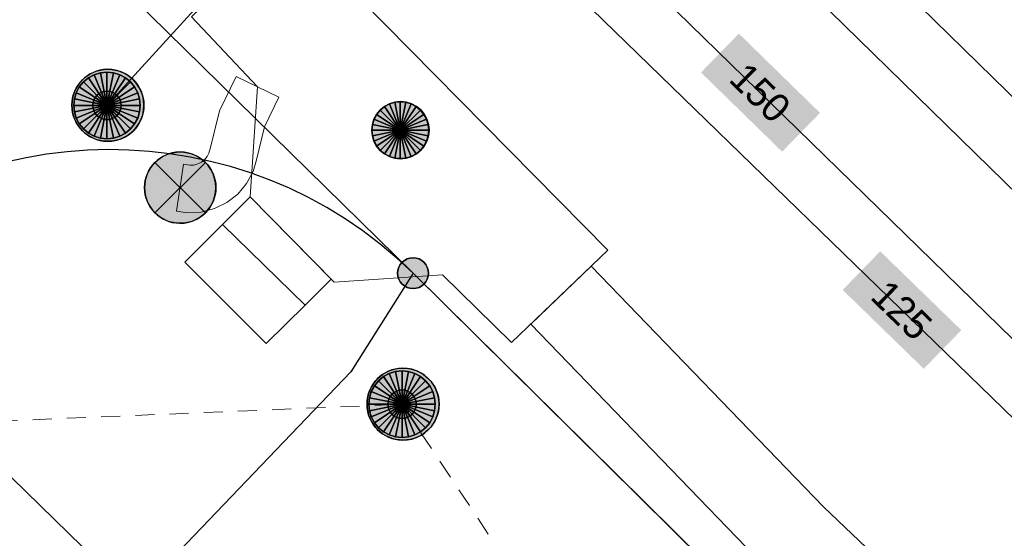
# Model space of a CAD drawing. Header units: metres. Extents: x 2695560 to 2696939, y 1260491 to 1262050.
# Tile 354 of 656: x 2695888.06 to 2695898.42, y 1260988.98 to 1260994.44. Entities that reach past the tile are written whole.
import ezdxf

# ---------------------------------------------------------------- set-up
doc = ezdxf.new("R2010")
doc.units = ezdxf.units.M
doc.linetypes.add('AUSGEZOGEN', pattern=[0])
doc.linetypes.add('VERDECKT2_S2', pattern=[0.36, 0.2, -0.16])
for name, color, linetype in [('XR$1$AV_Grenzpunkte', 7, 'AUSGEZOGEN'), ('XR$1$AV_Linien (BB)', 7, 'AUSGEZOGEN'), ('XR$1$AW_LK_Schachtdeckel', 24, 'AUSGEZOGEN'), ('XR$1$EW_LK_Bauwerk_FL_Linie_Punkt', 1, 'AUSGEZOGEN'), ('XR$1$EW_LK_Knoten', 1, 'AUSGEZOGEN'), ('XR$1$Liegenschaftsgrenzen', 7, 'AUSGEZOGEN'), ('XR$1$PFAV', 255, 'AUSGEZOGEN'), ('XR$1$PFAW', 255, 'AUSGEZOGEN'), ('XR$1$PFEW', 255, 'AUSGEZOGEN')]:
    doc.layers.add(name, color=color, linetype=linetype)
for name, color, linetype, lineweight in [('XR$2$ABW-Linie-R-genau', 4, 'AUSGEZOGEN', 18), ('XR$2$ABW-Linie-R-ungenau', 4, 'VERDECKT2_S2', 18), ('XR$2$ABW-LinieFlaeche-R-genau', 4, 'AUSGEZOGEN', 18), ('XR$2$ABW-Punkt', 6, 'AUSGEZOGEN', 18), ('XR$2$ELE-Flaeche-oberirdisch', 1, 'AUSGEZOGEN', 18), ('XR$2$ELE-LinieFlaeche-genau', 1, 'AUSGEZOGEN', 18), ('XR$2$ELE-Punkt', 1, 'AUSGEZOGEN', 18), ('XR$2$GAS-Linie-genau', 12, 'AUSGEZOGEN', 18), ('XR$2$WAS-Linie-genau', 5, 'AUSGEZOGEN', 18), ('XR$2$WEI-Text', 59, 'AUSGEZOGEN', 18)]:
    doc.layers.add(name, color=color, linetype=linetype, lineweight=lineweight)
doc.styles.add('TXT', font='txt')

# ---------------------------------------------------------------- blocks, each defined once
blk = doc.blocks.new('COMPLEXOBJECT_1259')
at = {"layer": 'XR$1$Liegenschaftsgrenzen', "color": 7, "linetype": 'AUSGEZOGEN', "transparency": 33554687}
blk.add_arc((5888.045, 10988.709), 4.551, 45.5894, 134.9477, dxfattribs=at)
blk = doc.blocks.new('BAV15')
at = {"layer": 'XR$1$PFAV', "transparency": 33554687}
blk.add_hatch(color=7, dxfattribs=at).paths.add_polyline_path([(0.5, 0), (0.49, 0.101), (0.459, 0.197), (0.41, 0.286), (0.344, 0.362), (0.264, 0.424), (0.174, 0.469), (0.076, 0.494), (-0.025, 0.499), (-0.125, 0.484), (-0.22, 0.449), (-0.306, 0.395), (-0.379, 0.326), (-0.437, 0.243), (-0.477, 0.15), (-0.497, 0.051), (-0.497, -0.051), (-0.477, -0.15), (-0.437, -0.243), (-0.379, -0.326), (-0.306, -0.395), (-0.22, -0.449), (-0.125, -0.484), (-0.025, -0.499), (0.076, -0.494), (0.174, -0.469), (0.264, -0.424), (0.344, -0.362), (0.41, -0.286), (0.459, -0.197), (0.49, -0.101)])
at = {"color": 7, "transparency": 33554687}
for start, end in [(90, 270), (270, 90)]:
    blk.add_arc((0, 0), 0.5, start, end, dxfattribs=at)
at = {"layer": 'XR$1$PFAV', "transparency": 33554687}
blk.add_circle((0, 0), 0.5, dxfattribs=at)
blk = doc.blocks.new('BAW2088')
at = {"layer": 'XR$1$PFAW', "transparency": 33554687}
blk.add_hatch(color=253, dxfattribs=at).paths.add_polyline_path([(0.51, 0), (0.5, 0.101), (0.47, 0.197), (0.421, 0.286), (0.355, 0.362), (0.275, 0.424), (0.184, 0.469), (0.086, 0.494), (-0.015, 0.499), (-0.115, 0.484), (-0.21, 0.449), (-0.296, 0.395), (-0.369, 0.326), (-0.427, 0.243), (-0.467, 0.15), (-0.487, 0.051), (-0.487, -0.051), (-0.467, -0.15), (-0.427, -0.243), (-0.369, -0.326), (-0.296, -0.395), (-0.21, -0.449), (-0.115, -0.484), (-0.015, -0.499), (0.086, -0.494), (0.184, -0.469), (0.275, -0.424), (0.355, -0.362), (0.421, -0.286), (0.47, -0.197), (0.5, -0.101)])
at = {"transparency": 33554687}
for start, end in [(91.1948, 268.8052), (268.8052, 91.1948)]:
    blk.add_arc((0.01, 0), 0.5, start, end, dxfattribs=at)
at = {"layer": 'XR$1$PFAW', "transparency": 33554687}
blk.add_circle((0.01, 0), 0.5, dxfattribs=at)
blk = doc.blocks.new('BEW15')
at = {"layer": 'XR$1$PFEW', "transparency": 33554687}
h = blk.add_hatch(color=7, dxfattribs=at)
h.paths.add_polyline_path([(-0.5, 0), (-0.497, -0.05), (-0.489, -0.1), (-0.477, -0.15), (-0.459, -0.197), (-0.437, -0.242), (-0.41, -0.285), (-0.379, -0.326), (-0.344, -0.362), (-0.306, -0.395), (-0.264, -0.424), (-0.22, -0.449), (-0.173, -0.469), (-0.125, -0.484), (-0.075, -0.494), (-0.025, -0.499), (0.026, -0.499), (0.076, -0.494), (0.126, -0.484), (0.174, -0.469), (0.22, -0.449), (0.265, -0.424), (0.306, -0.395), (0.345, -0.362), (0.38, -0.326), (0.411, -0.285), (0.437, -0.242), (0.46, -0.197), (0.477, -0.15), (0.49, -0.1), (0.498, -0.05), (0.5, 0), (0.498, 0.051), (0.49, 0.101), (0.477, 0.15), (0.46, 0.197), (0.437, 0.243), (0.411, 0.286), (0.38, 0.326), (0.345, 0.363), (0.306, 0.396), (0.265, 0.424), (0.22, 0.449), (0.174, 0.469), (0.126, 0.484), (0.076, 0.494), (0.026, 0.5), (-0.025, 0.5), (-0.075, 0.494), (-0.125, 0.484), (-0.173, 0.469), (-0.22, 0.449), (-0.264, 0.424), (-0.306, 0.396), (-0.344, 0.363), (-0.379, 0.326), (-0.41, 0.286), (-0.437, 0.243), (-0.459, 0.197), (-0.477, 0.15), (-0.489, 0.101), (-0.497, 0.051)])
h.paths.add_polyline_path([(0.01, 0.001), (0.01, 0), (0.01, -0.001), (0.01, -0.002), (0.01, -0.003), (0.009, -0.004), (0.009, -0.005), (0.009, -0.006), (0.008, -0.006), (0.007, -0.007), (0.006, -0.008), (0.006, -0.008), (0.005, -0.009), (0.004, -0.009), (0.003, -0.01), (0.002, -0.01), (0.001, -0.01), (0, -0.01), (-0.001, -0.01), (-0.002, -0.01), (-0.003, -0.009), (-0.004, -0.009), (-0.005, -0.008), (-0.006, -0.008), (-0.007, -0.007), (-0.007, -0.006), (-0.008, -0.006), (-0.008, -0.005), (-0.009, -0.004), (-0.009, -0.003), (-0.009, -0.002), (-0.01, -0.001), (-0.01, 0), (-0.01, 0.001), (-0.009, 0.002), (-0.009, 0.003), (-0.009, 0.004), (-0.008, 0.005), (-0.008, 0.006), (-0.007, 0.007), (-0.007, 0.007), (-0.006, 0.008), (-0.005, 0.009), (-0.004, 0.009), (-0.003, 0.01), (-0.002, 0.01), (-0.001, 0.01), (0, 0.01), (0.001, 0.01), (0.002, 0.01), (0.003, 0.01), (0.004, 0.01), (0.005, 0.009), (0.006, 0.009), (0.006, 0.008), (0.007, 0.007), (0.008, 0.007), (0.009, 0.006), (0.009, 0.005), (0.009, 0.004), (0.01, 0.003), (0.01, 0.002)], flags=16)
at = {"color": 1, "transparency": 33554687}
for start, end in [(0, 180), (180, 0)]:
    blk.add_arc((0, 0), 0.5, start, end, dxfattribs=at)
at = {"layer": 'XR$1$PFEW', "transparency": 33554687}
blk.add_circle((0, 0), 0.5, dxfattribs=at)
blk = doc.blocks.new('BEWLP2549_S')
at = {"layer": 'XR$1$PFEW', "transparency": 33554687}
blk.add_hatch(color=7, dxfattribs=at).paths.add_polyline_path([(0.5, 0), (0.49, 0.101), (0.459, 0.197), (0.41, 0.286), (0.344, 0.362), (0.264, 0.424), (0.174, 0.469), (0.076, 0.494), (-0.025, 0.499), (-0.125, 0.484), (-0.22, 0.449), (-0.306, 0.395), (-0.379, 0.326), (-0.437, 0.243), (-0.477, 0.15), (-0.497, 0.051), (-0.497, -0.051), (-0.477, -0.15), (-0.437, -0.243), (-0.379, -0.326), (-0.306, -0.395), (-0.22, -0.449), (-0.125, -0.484), (-0.025, -0.499), (0.076, -0.494), (0.174, -0.469), (0.264, -0.424), (0.344, -0.362), (0.41, -0.286), (0.459, -0.197), (0.49, -0.101)])
at = {"color": 1, "transparency": 33554687}
for p, q in [((0.354, -0.354), (-0.354, 0.354)), ((-0.354, -0.354), (0.354, 0.354))]:
    blk.add_line(p, q, dxfattribs=at)
for start, end in [(91.3809, 268.6191), (268.6191, 91.3809)]:
    blk.add_arc((0, 0), 0.5, start, end, dxfattribs=at)
at = {"layer": 'XR$1$PFEW', "transparency": 33554687}
blk.add_circle((0, 0), 0.5, dxfattribs=at)
blk = doc.blocks.new('ELE-SCHACHT_RUND')
at = {"layer": 'XR$2$ELE-Punkt', "linetype": 'AUSGEZOGEN', "lineweight": 25, "transparency": 33554687}
for points in [[(-212, 212, 2500), (0, 0, 2500), (-249, 167, 2500)], [(-212, 212), (0, 0), (-249, 167)], [(-212, 212, 2500), (-212, 212), (-249, 167), (-249, 167, 2500)], [(-167, 249, 2500), (0, 0, 2500), (-212, 212, 2500)], [(-167, 249), (0, 0), (-212, 212)], [(-167, 249, 2500), (-167, 249), (-212, 212), (-212, 212, 2500)], [(-115, 277, 2500), (0, 0, 2500), (-167, 249, 2500)], [(-115, 277), (0, 0), (-167, 249)], [(-115, 277, 2500), (-115, 277), (-167, 249), (-167, 249, 2500)], [(-59, 294, 2500), (0, 0, 2500), (-115, 277, 2500)], [(-59, 294), (0, 0), (-115, 277)], [(-59, 294, 2500), (-59, 294), (-115, 277), (-115, 277, 2500)], [(0, 300, 2500), (0, 0, 2500), (-59, 294, 2500)], [(0, 300), (0, 0), (-59, 294)], [(0, 300, 2500), (0, 300), (-59, 294), (-59, 294, 2500)], [(59, 294, 2500), (0, 0, 2500), (0, 300, 2500)], [(59, 294), (0, 0), (0, 300)], [(59, 294, 2500), (59, 294), (0, 300), (0, 300, 2500)], [(115, 277, 2500), (0, 0, 2500), (59, 294, 2500)], [(115, 277), (0, 0), (59, 294)], [(167, 249, 2500), (0, 0, 2500), (115, 277, 2500)], [(167, 249), (0, 0), (115, 277)], [(212, 212, 2500), (0, 0, 2500), (167, 249, 2500)], [(212, 212), (0, 0), (167, 249)], [(249, 167, 2500), (0, 0, 2500), (212, 212, 2500)], [(249, 167), (0, 0), (212, 212)], [(115, 277, 2500), (115, 277), (59, 294), (59, 294, 2500)], [(167, 249, 2500), (167, 249), (115, 277), (115, 277, 2500)], [(212, 212, 2500), (212, 212), (167, 249), (167, 249, 2500)], [(249, 167, 2500), (249, 167), (212, 212), (212, 212, 2500)], [(-277, 115, 2500), (0, 0, 2500), (-294, 59, 2500)], [(-277, 115), (0, 0), (-294, 59)], [(-277, 115, 2500), (-277, 115), (-294, 59), (-294, 59, 2500)], [(-249, 167, 2500), (0, 0, 2500), (-277, 115, 2500)], [(-249, 167), (0, 0), (-277, 115)], [(-249, 167, 2500), (-249, 167), (-277, 115), (-277, 115, 2500)], [(277, 115, 2500), (0, 0, 2500), (249, 167, 2500)], [(277, 115), (0, 0), (249, 167)], [(294, 59, 2500), (0, 0, 2500), (277, 115, 2500)], [(294, 59), (0, 0), (277, 115)], [(277, 115, 2500), (277, 115), (249, 167), (249, 167, 2500)], [(294, 59, 2500), (294, 59), (277, 115), (277, 115, 2500)], [(-294, 59, 2500), (0, 0, 2500), (-300, 0, 2500)], [(-294, 59), (0, 0), (-300, 0)], [(-294, 59, 2500), (-294, 59), (-300, 0), (-300, 0, 2500)], [(-300, 0, 2500), (0, 0, 2500), (-294, -59, 2500)], [(-300, 0), (0, 0), (-294, -59)], [(-294, -59, 2500), (0, 0, 2500), (-277, -115, 2500)], [(-294, -59), (0, 0), (-277, -115)], [(-277, -115, 2500), (0, 0, 2500), (-249, -167, 2500)], [(-277, -115), (0, 0), (-249, -167)], [(-249, -167, 2500), (0, 0, 2500), (-212, -212, 2500)], [(-249, -167), (0, 0), (-212, -212)], [(-212, -212, 2500), (0, 0, 2500), (-167, -249, 2500)], [(-212, -212), (0, 0), (-167, -249)], [(-167, -249, 2500), (0, 0, 2500), (-115, -277, 2500)], [(-167, -249), (0, 0), (-115, -277)], [(-115, -277, 2500), (0, 0, 2500), (-59, -294, 2500)], [(-115, -277), (0, 0), (-59, -294)], [(-59, -294, 2500), (0, 0, 2500), (0, -300, 2500)], [(-59, -294), (0, 0), (0, -300)], [(300, 0, 2500), (0, 0, 2500), (294, 59, 2500)], [(300, 0), (0, 0), (294, 59)], [(0, -300, 2500), (0, 0, 2500), (59, -294, 2500)], [(59, -294, 2500), (0, 0, 2500), (115, -277, 2500)], [(115, -277, 2500), (0, 0, 2500), (167, -249, 2500)], [(167, -249, 2500), (0, 0, 2500), (212, -212, 2500)], [(212, -212, 2500), (0, 0, 2500), (249, -167, 2500)], [(249, -167, 2500), (0, 0, 2500), (277, -115, 2500)], [(277, -115, 2500), (0, 0, 2500), (294, -59, 2500)], [(294, -59, 2500), (0, 0, 2500), (300, 0, 2500)], [(0, -300), (0, 0), (59, -294)], [(59, -294), (0, 0), (115, -277)], [(115, -277), (0, 0), (167, -249)], [(167, -249), (0, 0), (212, -212)], [(212, -212), (0, 0), (249, -167)], [(249, -167), (0, 0), (277, -115)], [(277, -115), (0, 0), (294, -59)], [(294, -59), (0, 0), (300, 0)], [(300, 0, 2500), (300, 0), (294, 59), (294, 59, 2500)], [(-300, 0, 2500), (-300, 0), (-294, -59), (-294, -59, 2500)], [(-294, -59, 2500), (-294, -59), (-277, -115), (-277, -115, 2500)], [(277, -115, 2500), (277, -115), (294, -59), (294, -59, 2500)], [(294, -59, 2500), (294, -59), (300, 0), (300, 0, 2500)], [(-277, -115, 2500), (-277, -115), (-249, -167), (-249, -167, 2500)], [(-249, -167, 2500), (-249, -167), (-212, -212), (-212, -212, 2500)], [(212, -212, 2500), (212, -212), (249, -167), (249, -167, 2500)], [(249, -167, 2500), (249, -167), (277, -115), (277, -115, 2500)], [(-212, -212, 2500), (-212, -212), (-167, -249), (-167, -249, 2500)], [(-167, -249, 2500), (-167, -249), (-115, -277), (-115, -277, 2500)], [(-115, -277, 2500), (-115, -277), (-59, -294), (-59, -294, 2500)], [(-59, -294, 2500), (-59, -294), (0, -300), (0, -300, 2500)], [(0, -300, 2500), (0, -300), (59, -294), (59, -294, 2500)], [(59, -294, 2500), (59, -294), (115, -277), (115, -277, 2500)], [(115, -277, 2500), (115, -277), (167, -249), (167, -249, 2500)], [(167, -249, 2500), (167, -249), (212, -212), (212, -212, 2500)]]:
    blk.add_3dface(points, dxfattribs=at)
blk = doc.blocks.new('ABW-SCHLAMMSAMMLER_RUND')
at = {"layer": 'XR$2$ABW-Punkt', "linetype": 'AUSGEZOGEN', "lineweight": 13, "transparency": 33554687}
for p, q in [((-70, 75, 2500), (70, 75, 2500)), ((-70, -75, 2500), (70, -75, 2500))]:
    blk.add_line(p, q, dxfattribs=at)
blk.add_polyline3d([(90, 0, 2500), (0, 0, 2500), (-90, 0, 2500)], dxfattribs=at)
at = {"layer": 'XR$2$ABW-Punkt', "linetype": 'AUSGEZOGEN', "lineweight": 25, "transparency": 33554687}
for points in [[(-106, 106, 2500), (0, 0, 2500), (-125, 83, 2500)], [(-106, 106), (0, 0), (-125, 83)], [(-106, 106, 2500), (-106, 106), (-125, 83), (-125, 83, 2500)], [(-83, 125, 2500), (0, 0, 2500), (-106, 106, 2500)], [(-83, 125), (0, 0), (-106, 106)], [(-83, 125, 2500), (-83, 125), (-106, 106), (-106, 106, 2500)], [(-57, 139, 2500), (0, 0, 2500), (-83, 125, 2500)], [(-57, 139), (0, 0), (-83, 125)], [(-57, 139, 2500), (-57, 139), (-83, 125), (-83, 125, 2500)], [(-29, 147, 2500), (0, 0, 2500), (-57, 139, 2500)], [(-29, 147), (0, 0), (-57, 139)], [(-29, 147, 2500), (-29, 147), (-57, 139), (-57, 139, 2500)], [(0, 150, 2500), (0, 0, 2500), (-29, 147, 2500)], [(0, 150), (0, 0), (-29, 147)], [(0, 150, 2500), (0, 150), (-29, 147), (-29, 147, 2500)], [(29, 147, 2500), (0, 0, 2500), (0, 150, 2500)], [(29, 147), (0, 0), (0, 150)], [(29, 147, 2500), (29, 147), (0, 150), (0, 150, 2500)], [(57, 139, 2500), (0, 0, 2500), (29, 147, 2500)], [(57, 139), (0, 0), (29, 147)], [(83, 125, 2500), (0, 0, 2500), (57, 139, 2500)], [(83, 125), (0, 0), (57, 139)], [(106, 106, 2500), (0, 0, 2500), (83, 125, 2500)], [(106, 106), (0, 0), (83, 125)], [(125, 83, 2500), (0, 0, 2500), (106, 106, 2500)], [(125, 83), (0, 0), (106, 106)], [(57, 139, 2500), (57, 139), (29, 147), (29, 147, 2500)], [(83, 125, 2500), (83, 125), (57, 139), (57, 139, 2500)], [(106, 106, 2500), (106, 106), (83, 125), (83, 125, 2500)], [(125, 83, 2500), (125, 83), (106, 106), (106, 106, 2500)], [(-147, 29, 2500), (0, 0, 2500), (-150, 0, 2500)], [(-147, 29), (0, 0), (-150, 0)], [(-147, 29, 2500), (-147, 29), (-150, 0), (-150, 0, 2500)], [(-150, 0, 2500), (0, 0, 2500), (-147, -29, 2500)], [(-150, 0), (0, 0), (-147, -29)], [(-139, 57, 2500), (0, 0, 2500), (-147, 29, 2500)], [(-139, 57), (0, 0), (-147, 29)], [(-139, 57, 2500), (-139, 57), (-147, 29), (-147, 29, 2500)], [(-147, -29, 2500), (0, 0, 2500), (-139, -57, 2500)], [(-147, -29), (0, 0), (-139, -57)], [(-125, 83, 2500), (0, 0, 2500), (-139, 57, 2500)], [(-125, 83), (0, 0), (-139, 57)], [(-125, 83, 2500), (-125, 83), (-139, 57), (-139, 57, 2500)], [(-139, -57, 2500), (0, 0, 2500), (-125, -83, 2500)], [(-139, -57), (0, 0), (-125, -83)], [(-125, -83, 2500), (0, 0, 2500), (-106, -106, 2500)], [(-125, -83), (0, 0), (-106, -106)], [(-106, -106, 2500), (0, 0, 2500), (-83, -125, 2500)], [(-106, -106), (0, 0), (-83, -125)], [(-83, -125, 2500), (0, 0, 2500), (-57, -139, 2500)], [(-83, -125), (0, 0), (-57, -139)], [(-57, -139, 2500), (0, 0, 2500), (-29, -147, 2500)], [(-57, -139), (0, 0), (-29, -147)], [(-29, -147, 2500), (0, 0, 2500), (0, -150, 2500)], [(-29, -147), (0, 0), (0, -150)], [(139, 57, 2500), (0, 0, 2500), (125, 83, 2500)], [(139, 57), (0, 0), (125, 83)], [(147, 29, 2500), (0, 0, 2500), (139, 57, 2500)], [(147, 29), (0, 0), (139, 57)], [(150, 0, 2500), (0, 0, 2500), (147, 29, 2500)], [(150, 0), (0, 0), (147, 29)], [(0, -150, 2500), (0, 0, 2500), (29, -147, 2500)], [(29, -147, 2500), (0, 0, 2500), (57, -139, 2500)], [(57, -139, 2500), (0, 0, 2500), (83, -125, 2500)], [(83, -125, 2500), (0, 0, 2500), (106, -106, 2500)], [(106, -106, 2500), (0, 0, 2500), (125, -83, 2500)], [(125, -83, 2500), (0, 0, 2500), (139, -57, 2500)], [(139, -57, 2500), (0, 0, 2500), (147, -29, 2500)], [(147, -29, 2500), (0, 0, 2500), (150, 0, 2500)], [(0, -150), (0, 0), (29, -147)], [(29, -147), (0, 0), (57, -139)], [(57, -139), (0, 0), (83, -125)], [(83, -125), (0, 0), (106, -106)], [(106, -106), (0, 0), (125, -83)], [(125, -83), (0, 0), (139, -57)], [(139, -57), (0, 0), (147, -29)], [(147, -29), (0, 0), (150, 0)], [(139, 57, 2500), (139, 57), (125, 83), (125, 83, 2500)], [(147, 29, 2500), (147, 29), (139, 57), (139, 57, 2500)], [(150, 0, 2500), (150, 0), (147, 29), (147, 29, 2500)], [(-150, 0, 2500), (-150, 0), (-147, -29), (-147, -29, 2500)], [(-147, -29, 2500), (-147, -29), (-139, -57), (-139, -57, 2500)], [(-139, -57, 2500), (-139, -57), (-125, -83), (-125, -83, 2500)], [(-125, -83, 2500), (-125, -83), (-106, -106), (-106, -106, 2500)], [(106, -106, 2500), (106, -106), (125, -83), (125, -83, 2500)], [(125, -83, 2500), (125, -83), (139, -57), (139, -57, 2500)], [(139, -57, 2500), (139, -57), (147, -29), (147, -29, 2500)], [(147, -29, 2500), (147, -29), (150, 0), (150, 0, 2500)], [(-106, -106, 2500), (-106, -106), (-83, -125), (-83, -125, 2500)], [(-83, -125, 2500), (-83, -125), (-57, -139), (-57, -139, 2500)], [(-57, -139, 2500), (-57, -139), (-29, -147), (-29, -147, 2500)], [(-29, -147, 2500), (-29, -147), (0, -150), (0, -150, 2500)], [(0, -150, 2500), (0, -150), (29, -147), (29, -147, 2500)], [(29, -147, 2500), (29, -147), (57, -139), (57, -139, 2500)], [(57, -139, 2500), (57, -139), (83, -125), (83, -125, 2500)], [(83, -125, 2500), (83, -125), (106, -106), (106, -106, 2500)]]:
    blk.add_3dface(points, dxfattribs=at)
blk = doc.blocks.new('ABW-DECKEL')
at = {"layer": 'XR$2$ABW-Punkt', "linetype": 'AUSGEZOGEN', "lineweight": 25, "transparency": 33554687}
for points in [[(-134, 323, 2500), (0, 0, 2500), (-194, 291, 2500)], [(-134, 323), (0, 0), (-194, 291)], [(-134, 323, 2500), (-134, 323), (-194, 291), (-194, 291, 2500)], [(-68, 343, 2500), (0, 0, 2500), (-134, 323, 2500)], [(-68, 343), (0, 0), (-134, 323)], [(-68, 343, 2500), (-68, 343), (-134, 323), (-134, 323, 2500)], [(0, 350, 2500), (0, 0, 2500), (-68, 343, 2500)], [(0, 350), (0, 0), (-68, 343)], [(0, 350, 2500), (0, 350), (-68, 343), (-68, 343, 2500)], [(68, 343, 2500), (0, 0, 2500), (0, 350, 2500)], [(68, 343), (0, 0), (0, 350)], [(68, 343, 2500), (68, 343), (0, 350), (0, 350, 2500)], [(134, 323, 2500), (0, 0, 2500), (68, 343, 2500)], [(134, 323), (0, 0), (68, 343)], [(194, 291, 2500), (0, 0, 2500), (134, 323, 2500)], [(194, 291), (0, 0), (134, 323)], [(134, 323, 2500), (134, 323), (68, 343), (68, 343, 2500)], [(194, 291, 2500), (194, 291), (134, 323), (134, 323, 2500)], [(-247, 247, 2500), (0, 0, 2500), (-291, 194, 2500)], [(-247, 247), (0, 0), (-291, 194)], [(-247, 247, 2500), (-247, 247), (-291, 194), (-291, 194, 2500)], [(-194, 291, 2500), (0, 0, 2500), (-247, 247, 2500)], [(-194, 291), (0, 0), (-247, 247)], [(-194, 291, 2500), (-194, 291), (-247, 247), (-247, 247, 2500)], [(247, 247, 2500), (0, 0, 2500), (194, 291, 2500)], [(247, 247), (0, 0), (194, 291)], [(291, 194, 2500), (0, 0, 2500), (247, 247, 2500)], [(291, 194), (0, 0), (247, 247)], [(247, 247, 2500), (247, 247), (194, 291), (194, 291, 2500)], [(291, 194, 2500), (291, 194), (247, 247), (247, 247, 2500)], [(-323, 134, 2500), (0, 0, 2500), (-343, 68, 2500)], [(-323, 134), (0, 0), (-343, 68)], [(-323, 134, 2500), (-323, 134), (-343, 68), (-343, 68, 2500)], [(-291, 194, 2500), (0, 0, 2500), (-323, 134, 2500)], [(-291, 194), (0, 0), (-323, 134)], [(-291, 194, 2500), (-291, 194), (-323, 134), (-323, 134, 2500)], [(323, 134, 2500), (0, 0, 2500), (291, 194, 2500)], [(323, 134), (0, 0), (291, 194)], [(343, 68, 2500), (0, 0, 2500), (323, 134, 2500)], [(343, 68), (0, 0), (323, 134)], [(323, 134, 2500), (323, 134), (291, 194), (291, 194, 2500)], [(343, 68, 2500), (343, 68), (323, 134), (323, 134, 2500)], [(-343, 68, 2500), (0, 0, 2500), (-350, 0, 2500)], [(-343, 68), (0, 0), (-350, 0)], [(-343, 68, 2500), (-343, 68), (-350, 0), (-350, 0, 2500)], [(-350, 0, 2500), (0, 0, 2500), (-343, -68, 2500)], [(-350, 0), (0, 0), (-343, -68)], [(-343, -68, 2500), (0, 0, 2500), (-323, -134, 2500)], [(-343, -68), (0, 0), (-323, -134)], [(-323, -134, 2500), (0, 0, 2500), (-291, -194, 2500)], [(-323, -134), (0, 0), (-291, -194)], [(-291, -194, 2500), (0, 0, 2500), (-247, -247, 2500)], [(-291, -194), (0, 0), (-247, -247)], [(-247, -247, 2500), (0, 0, 2500), (-194, -291, 2500)], [(-247, -247), (0, 0), (-194, -291)], [(-194, -291, 2500), (0, 0, 2500), (-134, -323, 2500)], [(-194, -291), (0, 0), (-134, -323)], [(-134, -323, 2500), (0, 0, 2500), (-68, -343, 2500)], [(-134, -323), (0, 0), (-68, -343)], [(-68, -343, 2500), (0, 0, 2500), (0, -350, 2500)], [(-68, -343), (0, 0), (0, -350)], [(350, 0, 2500), (0, 0, 2500), (343, 68, 2500)], [(350, 0), (0, 0), (343, 68)], [(0, -350, 2500), (0, 0, 2500), (68, -343, 2500)], [(68, -343, 2500), (0, 0, 2500), (134, -323, 2500)], [(134, -323, 2500), (0, 0, 2500), (194, -291, 2500)], [(194, -291, 2500), (0, 0, 2500), (247, -247, 2500)], [(247, -247, 2500), (0, 0, 2500), (291, -194, 2500)], [(291, -194, 2500), (0, 0, 2500), (323, -134, 2500)], [(323, -134, 2500), (0, 0, 2500), (343, -68, 2500)], [(343, -68, 2500), (0, 0, 2500), (350, 0, 2500)], [(0, -350), (0, 0), (68, -343)], [(68, -343), (0, 0), (134, -323)], [(134, -323), (0, 0), (194, -291)], [(194, -291), (0, 0), (247, -247)], [(247, -247), (0, 0), (291, -194)], [(291, -194), (0, 0), (323, -134)], [(323, -134), (0, 0), (343, -68)], [(343, -68), (0, 0), (350, 0)], [(350, 0, 2500), (350, 0), (343, 68), (343, 68, 2500)], [(-350, 0, 2500), (-350, 0), (-343, -68), (-343, -68, 2500)], [(-343, -68, 2500), (-343, -68), (-323, -134), (-323, -134, 2500)], [(323, -134, 2500), (323, -134), (343, -68), (343, -68, 2500)], [(343, -68, 2500), (343, -68), (350, 0), (350, 0, 2500)], [(-323, -134, 2500), (-323, -134), (-291, -194), (-291, -194, 2500)], [(-291, -194, 2500), (-291, -194), (-247, -247), (-247, -247, 2500)], [(247, -247, 2500), (247, -247), (291, -194), (291, -194, 2500)], [(291, -194, 2500), (291, -194), (323, -134), (323, -134, 2500)], [(-247, -247, 2500), (-247, -247), (-194, -291), (-194, -291, 2500)], [(-194, -291, 2500), (-194, -291), (-134, -323), (-134, -323, 2500)], [(134, -323, 2500), (134, -323), (194, -291), (194, -291, 2500)], [(194, -291, 2500), (194, -291), (247, -247), (247, -247, 2500)], [(-134, -323, 2500), (-134, -323), (-68, -343), (-68, -343, 2500)], [(-68, -343, 2500), (-68, -343), (0, -350), (0, -350, 2500)], [(0, -350, 2500), (0, -350), (68, -343), (68, -343, 2500)], [(68, -343, 2500), (68, -343), (134, -323), (134, -323, 2500)]]:
    blk.add_3dface(points, dxfattribs=at)

msp = doc.modelspace()

# ---------------------------------------------------------------- hatches: boundary and pattern name
at = {"transparency": 33554687}
for points in [[(2695895.627, 1260994.29), (2695895.228, 1260993.882), (2695896.081, 1260993.048), (2695896.48, 1260993.456)], [(2695897.113, 1260992), (2695896.718, 1260991.594), (2695897.571, 1260990.764), (2695897.966, 1260991.17)]]:
    msp.add_hatch(color=7, dxfattribs=at).paths.add_polyline_path(points)

# ---------------------------------------------------------------- linework, layer by layer
at = {"layer": 'XR$1$AV_Linien (BB)', "color": 7, "linetype": 'AUSGEZOGEN', "transparency": 33554687}
msp.add_line((2695889.022, 1260988.6), (2695885.8, 1260991.74), dxfattribs=at)
for points in [[(2695892.2, 1260991.77), (2695891.545, 1260990.733), (2695889.272, 1260988.353)], [(2695915.271, 1260968.972), (2695911.13, 1260973.05), (2695892.2, 1260991.77)]]:
    msp.add_lwpolyline(points, dxfattribs=at)
msp.add_arc((2695889.015, 1260988.519), 4.551, 45.5894, 134.9477, dxfattribs=at)
at = {"layer": 'XR$1$Liegenschaftsgrenzen', "color": 7, "linetype": 'AUSGEZOGEN', "transparency": 33554687}
for p in [(2695881.49, 1261002.29), (2695911.13, 1260973.05)]:
    msp.add_line(p, (2695892.2, 1260991.77), dxfattribs=at)
at = {"layer": 'XR$2$ABW-Linie-R-genau', "linetype": 'AUSGEZOGEN', "transparency": 33554687}
msp.add_line((2695888.981, 1260993.535), (2695893.277, 1260998.25), dxfattribs=at)
at = {"layer": 'XR$2$ABW-Linie-R-ungenau', "linetype": 'VERDECKT2_S2', "transparency": 33554687}
msp.add_line((2695885.683, 1260990.122), (2695892.084, 1260990.391), dxfattribs=at)
msp.add_lwpolyline([(2695892.084, 1260990.391), (2695897.324, 1260982.497), (2695897.338, 1260981.919)], dxfattribs=at)
at = {"layer": 'XR$2$ABW-LinieFlaeche-R-genau', "linetype": 'AUSGEZOGEN', "transparency": 33554687}
msp.add_lwpolyline([(2695939.077, 1260952.99), (2695890.315, 1261000.656), (2695890.805, 1261001.156), (2695939.567, 1260953.49), (2695939.077, 1260952.99)], close=True, dxfattribs=at)
at = {"layer": 'XR$2$ELE-Flaeche-oberirdisch', "transparency": 33554687}
for points in [[(2695893.235, 1260991.04), (2695894.25, 1260992.011), (2695890.874, 1260995.439), (2695889.871, 1260994.468), (2695890.565, 1260993.73), (2695890.486, 1260992.572), (2695891.372, 1260991.676), (2695892.509, 1260991.752), (2695893.235, 1260991.04)], [(2695890.196, 1260992.282), (2695891.065, 1260991.432), (2695891.34, 1260991.707), (2695890.486, 1260992.572), (2695890.196, 1260992.282)], [(2695889.8, 1260991.885), (2695890.656, 1260991.029), (2695891.065, 1260991.432), (2695890.196, 1260992.282), (2695889.8, 1260991.885)], [(2695902.226, 1260983.865), (2695896.515, 1260989.312), (2695894.073, 1260991.844), (2695893.44, 1260991.233), (2695895.895, 1260988.688), (2695901.618, 1260983.229), (2695902.226, 1260983.865)]]:
    msp.add_lwpolyline(points, close=True, dxfattribs=at)
at = {"layer": 'XR$2$ELE-LinieFlaeche-genau', "linetype": 'AUSGEZOGEN', "transparency": 33554687}
msp.add_lwpolyline([(2695889.787, 1260992.916), (2695889.853, 1260992.906), (2695889.895, 1260992.908), (2695889.935, 1260992.919), (2695889.974, 1260992.938), (2695890.006, 1260992.964), (2695890.033, 1260992.996), (2695890.053, 1260993.033), (2695890.071, 1260993.091), (2695890.163, 1260993.479), (2695890.341, 1260993.84), (2695890.789, 1260993.62), (2695890.637, 1260993.309), (2695890.553, 1260992.961), (2695890.517, 1260992.841), (2695890.449, 1260992.714), (2695890.356, 1260992.602), (2695890.242, 1260992.514), (2695890.113, 1260992.449), (2695889.973, 1260992.412), (2695889.829, 1260992.404), (2695889.711, 1260992.422), (2695889.787, 1260992.916)], close=True, dxfattribs=at)
at = {"layer": 'XR$2$GAS-Linie-genau', "linetype": 'AUSGEZOGEN', "transparency": 33554687}
msp.add_line((2695890.408, 1260998.989), (2695906.707, 1260983.059), dxfattribs=at)
at = {"layer": 'XR$2$WAS-Linie-genau', "linetype": 'AUSGEZOGEN', "transparency": 33554687}
msp.add_line((2695905.297, 1260983.649), (2695890.158, 1260998.359), dxfattribs=at)

# ---------------------------------------------------------------- block references
at = {"layer": 'XR$1$AV_Grenzpunkte', "color": 7, "linetype": 'AUSGEZOGEN', "lineweight": -3, "transparency": 33554687, "xscale": 0.3249999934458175, "yscale": 0.3249999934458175}
msp.add_blockref('BAV15', (2695892.2, 1260991.77), dxfattribs=at)
at = {"layer": 'XR$1$AW_LK_Schachtdeckel', "color": 24, "linetype": 'AUSGEZOGEN', "lineweight": -3, "transparency": 33554687, "xscale": 0.7578193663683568, "yscale": 0.7578193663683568}
for p in [(2695888.983, 1260993.536), (2695892.087, 1260990.392)]:
    msp.add_blockref('BAW2088', p, dxfattribs=at)
at = {"layer": 'XR$1$EW_LK_Bauwerk_FL_Linie_Punkt', "color": 1, "linetype": 'AUSGEZOGEN', "lineweight": -3, "transparency": 33554687, "xscale": 0.5999999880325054, "yscale": 0.5999999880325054}
msp.add_blockref('BEW15', (2695892.068, 1260993.275), dxfattribs=at)
at = {"layer": 'XR$1$EW_LK_Knoten', "color": 1, "linetype": 'AUSGEZOGEN', "lineweight": -3, "transparency": 33554687, "xscale": 0.749999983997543, "yscale": 0.749999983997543}
msp.add_blockref('BEWLP2549_S', (2695889.751, 1260992.67), dxfattribs=at)
at = {"layer": 'XR$1$Liegenschaftsgrenzen', "color": 7, "linetype": 'AUSGEZOGEN', "lineweight": -3, "transparency": 33554687}
msp.add_blockref('COMPLEXOBJECT_1259', (2690000.97, 1249999.81), dxfattribs=at)
at = {"layer": 'XR$2$ABW-Punkt', "color": 6, "linetype": 'AUSGEZOGEN', "lineweight": 18, "transparency": 33554687, "xscale": 0.001, "yscale": 0.001, "zscale": 0.001, "rotation": 360}
for name, p in [('ABW-DECKEL', (2695888.981, 1260993.535)), ('ABW-SCHLAMMSAMMLER_RUND', (2695888.981, 1260993.535)), ('ABW-DECKEL', (2695892.084, 1260990.391)), ('ABW-SCHLAMMSAMMLER_RUND', (2695892.084, 1260990.391))]:
    msp.add_blockref(name, p, dxfattribs=at)
at = {"layer": 'XR$2$ELE-Punkt', "color": 1, "linetype": 'AUSGEZOGEN', "lineweight": 18, "transparency": 33554687, "xscale": 0.001, "yscale": 0.001, "zscale": 0.001, "rotation": 270}
msp.add_blockref('ELE-SCHACHT_RUND', (2695892.066, 1260993.274), dxfattribs=at)

# ---------------------------------------------------------------- texts
at = {"layer": 'XR$2$WEI-Text', "transparency": 33554687, "char_height": 0.3, "width": 0.9119, "attachment_point": 5, "style": 'TXT'}
for s, insert, rotation in [('\\W1.00;150', (2695895.851, 1260993.668), 315.7), ('\\W1.00;125', (2695897.339, 1260991.381), 315.9)]:
    msp.add_mtext(s, dxfattribs=dict(at, insert=insert, rotation=rotation))

doc.saveas('drawing.dxf')
